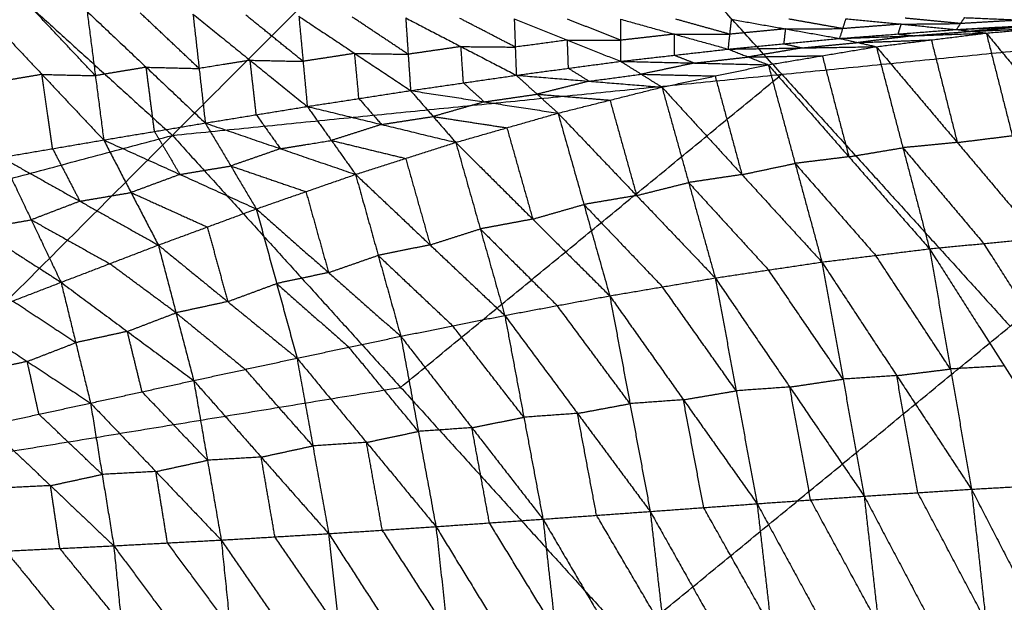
# Model space of a CAD drawing. Header units: millimetres. Extents: x -106 to 110, y -96 to 120.
# Tile 816 of 1020: x 42.23 to 50.62, y 49.69 to 54.65. Entities that reach past the tile are written whole.
import ezdxf

# ---------------------------------------------------------------- set-up
doc = ezdxf.new("R2010")
doc.units = ezdxf.units.MM
doc.header["$MEASUREMENT"] = 0
doc.layers.add('Default', color=7, linetype='Continuous', true_color=0x000000)

msp = doc.modelspace()

# ---------------------------------------------------------------- linework, layer by layer
at = {"layer": 'Default'}
for points in [[(43.5311, 53.6673, 3.952), (46.5007, 56.6369, 4.07), (49.4703, 59.6065, 4.1879)], [(39.2418, 57.5549, 3.952), (41.3864, 55.6111, 3.952), (43.5311, 53.6673, 3.952)], [(48.7213, 54.1869, 4.07), (47.611, 55.4119, 4.07), (46.5007, 56.6369, 4.07)], [(41.8954, 54.7443, -1.2398), (42.4207, 54.1862, -0.9138), (42.9461, 53.628, -0.5879)], [(42.8754, 54.175, -0.8207), (42.6128, 54.4541, -0.9837), (42.3501, 54.7332, -1.1467)], [(42.8048, 54.722, -1.0536), (42.8754, 54.175, -0.8207), (42.9461, 53.628, -0.5879)], [(42.8048, 54.722, -1.0536), (43.308, 54.2472, -0.7567), (43.8112, 53.7725, -0.4599)], [(43.759, 54.2363, -0.6618), (43.5074, 54.4736, -0.8102), (43.2558, 54.711, -0.9586)], [(43.5311, 53.6673, 3.952), (48.7213, 54.1869, 4.07), (53.9115, 54.7064, 4.1879)], [(43.7067, 54.7, -0.8637), (43.759, 54.2363, -0.6618), (43.8112, 53.7725, -0.4599)], [(43.7067, 54.7, -0.8637), (44.1933, 54.3065, -0.5971), (44.6798, 53.913, -0.3306)], [(44.6441, 54.2971, -0.5017), (44.4008, 54.4938, -0.635), (44.1576, 54.6906, -0.7683)], [(44.6084, 54.6811, -0.6729), (44.6441, 54.2971, -0.5017), (44.6798, 53.913, -0.3306)], [(44.6084, 54.6811, -0.6729), (45.0841, 54.3648, -0.4372), (45.5597, 54.0484, -0.2016)], [(45.539, 54.3575, -0.3426), (45.3011, 54.5157, -0.4604), (45.0633, 54.6738, -0.5782)], [(47.4187, 49.3779, 3.952), (50.6651, 52.0422, 4.07), (53.9115, 54.7064, 4.1879)], [(50.2091, 54.5681, 0.3504), (50.243, 54.6188, 0.3232), (50.277, 54.6694, 0.2959)], [(50.277, 54.6694, 0.2959), (50.7626, 54.6485, 0.3636), (51.2481, 54.6275, 0.4312)], [(45.5182, 54.6666, -0.4836), (45.539, 54.3575, -0.3426), (45.5597, 54.0484, -0.2016)], [(45.5182, 54.6666, -0.4836), (45.989, 54.4228, -0.2792), (46.4598, 54.179, -0.0748)], [(46.4511, 54.4186, -0.187), (46.2157, 54.5405, -0.2892), (45.9803, 54.6624, -0.3914)], [(46.4423, 54.6582, -0.2992), (46.4511, 54.4186, -0.187), (46.4598, 54.179, -0.0748)], [(46.4423, 54.6582, -0.2992), (46.8953, 54.4779, -0.1283), (47.3483, 54.2976, 0.0426)], [(47.3476, 54.4768, -0.044), (47.1211, 54.567, -0.1295), (46.8946, 54.6571, -0.2149)], [(47.3468, 54.656, -0.1307), (47.3476, 54.4768, -0.044), (47.3483, 54.2976, 0.0426)], [(47.3468, 54.656, -0.1307), (47.8059, 54.5286, 0.0125), (48.265, 54.4011, 0.1556)], [(48.2789, 54.5279, 0.0928), (48.0494, 54.5917, 0.0212), (47.8199, 54.6554, -0.0503)], [(48.265, 54.4011, 0.1556), (48.2789, 54.5279, 0.0928), (48.2929, 54.6548, 0.03)], [(48.2929, 54.6548, 0.03), (48.7536, 54.5735, 0.1443), (49.2142, 54.4921, 0.2587)], [(49.2406, 54.5757, 0.2159), (49.0103, 54.6164, 0.1588), (48.78, 54.657, 0.1016)], [(49.2142, 54.4921, 0.2587), (49.2406, 54.5757, 0.2159), (49.2671, 54.6593, 0.1732)], [(49.7381, 54.6137, 0.2618), (49.4894, 54.5947, 0.2389), (49.2406, 54.5757, 0.2159)], [(49.2671, 54.6593, 0.1732), (49.7381, 54.6137, 0.2618), (50.2091, 54.5681, 0.3504)], [(49.7116, 54.5301, 0.3046), (49.7249, 54.5719, 0.2832), (49.7381, 54.6137, 0.2618)], [(49.7381, 54.6137, 0.2618), (49.9906, 54.6162, 0.2925), (50.243, 54.6188, 0.3232)], [(50.243, 54.6188, 0.3232), (50.0075, 54.6416, 0.2789), (49.772, 54.6643, 0.2345)], [(50.2091, 54.5681, 0.3504), (50.7286, 54.5978, 0.3908), (51.2481, 54.6275, 0.4312)], [(50.2091, 54.5681, 0.3504), (50.8142, 54.5945, 0.421), (51.4193, 54.6208, 0.4917)], [(50.7626, 54.6485, 0.3636), (50.5028, 54.6336, 0.3434), (50.243, 54.6188, 0.3232)], [(50.8142, 54.5945, 0.421), (50.5749, 54.5737, 0.411), (50.3356, 54.5529, 0.401)], [(50.4622, 54.5377, 0.4516), (50.9407, 54.5793, 0.4716), (51.4193, 54.6208, 0.4917)], [(47.8059, 54.5286, 0.0125), (47.5767, 54.5027, -0.0158), (47.3476, 54.4768, -0.044)], [(47.8066, 54.3494, 0.0991), (47.8063, 54.439, 0.0558), (47.8059, 54.5286, 0.0125)], [(47.8059, 54.5286, 0.0125), (48.0424, 54.5283, 0.0526), (48.2789, 54.5279, 0.0928)], [(48.7536, 54.5735, 0.1443), (48.5163, 54.5507, 0.1186), (48.2789, 54.5279, 0.0928)], [(48.7396, 54.4466, 0.2071), (48.7466, 54.51, 0.1757), (48.7536, 54.5735, 0.1443)], [(48.7536, 54.5735, 0.1443), (48.9971, 54.5746, 0.1801), (49.2406, 54.5757, 0.2159)], [(49.2142, 54.4921, 0.2587), (49.7116, 54.5301, 0.3046), (50.2091, 54.5681, 0.3504)], [(49.2142, 54.4921, 0.2587), (49.8382, 54.5149, 0.3551), (50.4622, 54.5377, 0.4516)], [(49.8382, 54.5149, 0.3551), (49.604, 54.486, 0.346), (49.3698, 54.457, 0.3369)], [(49.5255, 54.4219, 0.4151), (49.9938, 54.4798, 0.4333), (50.4622, 54.5377, 0.4516)], [(49.7116, 54.5301, 0.3046), (49.7749, 54.5225, 0.3299), (49.8382, 54.5149, 0.3551)], [(49.8382, 54.5149, 0.3551), (50.0869, 54.5339, 0.3781), (50.3356, 54.5529, 0.401)], [(50.2091, 54.5681, 0.3504), (50.3356, 54.5529, 0.401), (50.4622, 54.5377, 0.4516)], [(50.3356, 54.5529, 0.401), (50.6382, 54.5661, 0.4363), (50.9407, 54.5793, 0.4716)], [(50.4622, 54.5377, 0.4516), (50.6833, 53.6646, -0.3474), (50.9044, 52.7915, -1.1464)], [(50.4622, 54.5377, 0.4516), (51.1529, 53.6993, -0.3424), (51.8436, 52.8608, -1.1363)], [(45.989, 54.4228, -0.2792), (45.764, 54.3901, -0.3109), (45.539, 54.3575, -0.3426)], [(46.0098, 54.1137, -0.1382), (45.9994, 54.2683, -0.2087), (45.989, 54.4228, -0.2792)], [(45.989, 54.4228, -0.2792), (46.22, 54.4207, -0.2331), (46.4511, 54.4186, -0.187)], [(46.8953, 54.4779, -0.1283), (46.6732, 54.4483, -0.1576), (46.4511, 54.4186, -0.187)], [(46.9041, 54.2383, -0.0161), (46.8997, 54.3581, -0.0722), (46.8953, 54.4779, -0.1283)], [(46.8953, 54.4779, -0.1283), (47.1214, 54.4774, -0.0862), (47.3476, 54.4768, -0.044)], [(48.265, 54.4011, 0.1556), (48.7396, 54.4466, 0.2071), (49.2142, 54.4921, 0.2587)], [(48.265, 54.4011, 0.1556), (48.8952, 54.4115, 0.2853), (49.5255, 54.4219, 0.4151)], [(48.6057, 54.2678, 0.3816), (49.0656, 54.3448, 0.3984), (49.5255, 54.4219, 0.4151)], [(48.7396, 54.4466, 0.2071), (48.8174, 54.4291, 0.2462), (48.8952, 54.4115, 0.2853)], [(48.8952, 54.4115, 0.2853), (49.1325, 54.4342, 0.3111), (49.3698, 54.457, 0.3369)], [(49.2142, 54.4921, 0.2587), (49.3698, 54.457, 0.3369), (49.5255, 54.4219, 0.4151)], [(49.3698, 54.457, 0.3369), (49.6818, 54.4684, 0.3851), (49.9938, 54.4798, 0.4333)], [(49.5255, 54.4219, 0.4151), (49.752, 53.5619, -0.3646), (49.9785, 52.7019, -1.1442)], [(49.5255, 54.4219, 0.4151), (50.2149, 53.6067, -0.3657), (50.9044, 52.7915, -1.1464)], [(49.9938, 54.4798, 0.4333), (50.1044, 54.0432, 0.0338), (50.2149, 53.6067, -0.3657)], [(45.0841, 54.3648, -0.4372), (44.8641, 54.3309, -0.4695), (44.6441, 54.2971, -0.5017)], [(45.1198, 53.9807, -0.2661), (45.1019, 54.1727, -0.3517), (45.0841, 54.3648, -0.4372)], [(45.0841, 54.3648, -0.4372), (45.3115, 54.3611, -0.3899), (45.539, 54.3575, -0.3426)], [(47.3483, 54.2976, 0.0426), (47.8066, 54.3494, 0.0991), (48.265, 54.4011, 0.1556)], [(47.8066, 54.3494, 0.0991), (47.8918, 54.3161, 0.1556), (47.977, 54.2827, 0.2121)], [(47.977, 54.2827, 0.2121), (48.2061, 54.3086, 0.2404), (48.4353, 54.3345, 0.2686)], [(48.265, 54.4011, 0.1556), (48.4353, 54.3345, 0.2686), (48.6057, 54.2678, 0.3816)], [(48.8952, 54.4115, 0.2853), (48.6653, 54.373, 0.277), (48.4353, 54.3345, 0.2686)], [(48.4353, 54.3345, 0.2686), (48.7504, 54.3397, 0.3335), (49.0656, 54.3448, 0.3984)], [(49.0656, 54.3448, 0.3984), (49.1788, 53.9149, 0.0085), (49.2921, 53.4849, -0.3813)], [(44.1933, 54.3065, -0.5971), (43.9761, 54.2714, -0.6295), (43.759, 54.2363, -0.6618)], [(44.2455, 53.8428, -0.3952), (44.2194, 54.0746, -0.4962), (44.1933, 54.3065, -0.5971)], [(44.1933, 54.3065, -0.5971), (44.4187, 54.3018, -0.5494), (44.6441, 54.2971, -0.5017)], [(46.4598, 54.179, -0.0748), (46.9041, 54.2383, -0.0161), (47.3483, 54.2976, 0.0426)], [(47.3483, 54.2976, 0.0426), (47.5243, 54.1876, 0.1968), (47.7002, 54.0776, 0.351)], [(47.3483, 54.2976, 0.0426), (47.977, 54.2827, 0.2121), (48.6057, 54.2678, 0.3816)], [(47.977, 54.2827, 0.2121), (47.7506, 54.2352, 0.2045), (47.5243, 54.1876, 0.1968)], [(47.7002, 54.0776, 0.351), (48.1529, 54.1727, 0.3663), (48.6057, 54.2678, 0.3816)], [(48.6057, 54.2678, 0.3816), (48.834, 53.4284, -0.3733), (49.0623, 52.5889, -1.1282)], [(48.6057, 54.2678, 0.3816), (49.2921, 53.4849, -0.3813), (49.9785, 52.7019, -1.1442)], [(42.4207, 54.1862, -0.9138), (42.2032, 54.1492, -0.9452), (41.9856, 54.1121, -0.9765)], [(42.5109, 53.554, -0.6505), (42.4658, 53.8701, -0.7822), (42.4207, 54.1862, -0.9138)], [(42.4207, 54.1862, -0.9138), (42.6481, 54.1806, -0.8673), (42.8754, 54.175, -0.8207)], [(43.308, 54.2472, -0.7567), (43.0917, 54.2111, -0.7887), (42.8754, 54.175, -0.8207)], [(43.3787, 53.7003, -0.5239), (43.3433, 53.9738, -0.6403), (43.308, 54.2472, -0.7567)], [(43.308, 54.2472, -0.7567), (43.5335, 54.2418, -0.7092), (43.759, 54.2363, -0.6618)], [(45.4749, 51.5226, 3.952), (47.0981, 52.8547, 4.011), (48.7213, 54.1869, 4.07)], [(45.5597, 54.0484, -0.2016), (46.0098, 54.1137, -0.1382), (46.4598, 54.179, -0.0748)], [(46.4598, 54.179, -0.0748), (46.6374, 54.0177, 0.1242), (46.815, 53.8563, 0.3233)], [(46.4598, 54.179, -0.0748), (47.08, 54.1283, 0.1381), (47.7002, 54.0776, 0.351)], [(46.9041, 54.2383, -0.0161), (46.992, 54.1833, 0.061), (47.08, 54.1283, 0.1381)], [(47.08, 54.1283, 0.1381), (47.3021, 54.1579, 0.1674), (47.5243, 54.1876, 0.1968)], [(47.5243, 54.1876, 0.1968), (47.8386, 54.1802, 0.2816), (48.1529, 54.1727, 0.3663)], [(48.1529, 54.1727, 0.3663), (48.2671, 53.753, -0.0111), (48.3813, 53.3332, -0.3886)], [(48.7213, 54.1869, 4.07), (49.6932, 53.1145, 4.07), (50.6651, 52.0422, 4.07)], [(46.0098, 54.1137, -0.1382), (46.0986, 54.033, -0.0387), (46.1873, 53.9524, 0.0608)], [(47.08, 54.1283, 0.1381), (46.8587, 54.073, 0.1312), (46.6374, 54.0177, 0.1242)], [(44.6798, 53.913, -0.3306), (45.1198, 53.9807, -0.2661), (45.5597, 54.0484, -0.2016)], [(45.5597, 54.0484, -0.2016), (45.752, 53.8277, 0.0482), (45.9443, 53.607, 0.2981)], [(45.5597, 54.0484, -0.2016), (46.1873, 53.9524, 0.0608), (46.815, 53.8563, 0.3233)], [(46.1873, 53.9524, 0.0608), (46.4124, 53.985, 0.0925), (46.6374, 54.0177, 0.1242)], [(46.6374, 54.0177, 0.1242), (46.9475, 53.9923, 0.2307), (47.2576, 53.9669, 0.3371)], [(46.815, 53.8563, 0.3233), (47.2576, 53.9669, 0.3371), (47.7002, 54.0776, 0.351)], [(47.7002, 54.0776, 0.351), (47.9271, 53.2657, -0.3734), (48.154, 52.4539, -1.0978)], [(47.7002, 54.0776, 0.351), (48.3813, 53.3332, -0.3886), (49.0623, 52.5889, -1.1282)], [(45.1198, 53.9807, -0.2661), (45.2159, 53.8704, -0.1412), (45.312, 53.76, -0.0162)], [(46.1873, 53.9524, 0.0608), (45.9697, 53.89, 0.0545), (45.752, 53.8277, 0.0482)], [(47.2576, 53.9669, 0.3371), (47.371, 53.561, -0.0251), (47.4845, 53.1551, -0.3873)], [(43.8112, 53.7725, -0.4599), (44.2455, 53.8428, -0.3952), (44.6798, 53.913, -0.3306)], [(44.2455, 53.8428, -0.3952), (44.3483, 53.6982, -0.2437), (44.4511, 53.5537, -0.0922)], [(44.6798, 53.913, -0.3306), (44.8854, 53.6239, -0.0275), (45.091, 53.3348, 0.2755)], [(44.6798, 53.913, -0.3306), (45.312, 53.76, -0.0162), (45.9443, 53.607, 0.2981)], [(45.9443, 53.607, 0.2981), (46.3796, 53.7317, 0.3107), (46.815, 53.8563, 0.3233)], [(46.815, 53.8563, 0.3233), (47.0353, 53.079, -0.3651), (47.2556, 52.3016, -1.0535)], [(46.815, 53.8563, 0.3233), (47.4845, 53.1551, -0.3873), (48.154, 52.4539, -1.0978)], [(42.9461, 53.628, -0.5879), (43.3787, 53.7003, -0.5239), (43.8112, 53.7725, -0.4599)], [(43.8112, 53.7725, -0.4599), (44.0286, 53.4069, -0.1024), (44.2459, 53.0413, 0.2551)], [(43.8112, 53.7725, -0.4599), (44.4511, 53.5537, -0.0922), (45.091, 53.3348, 0.2755)], [(45.312, 53.76, -0.0162), (45.0987, 53.692, -0.0219), (44.8854, 53.6239, -0.0275)], [(45.312, 53.76, -0.0162), (45.532, 53.7939, 0.016), (45.752, 53.8277, 0.0482)], [(45.752, 53.8277, 0.0482), (46.0658, 53.7797, 0.1795), (46.3796, 53.7317, 0.3107)], [(33.9543, 51.1122, 3.8611), (38.7427, 52.3897, 3.9066), (43.5311, 53.6673, 3.952)], [(37.6376, 47.7738, 3.8611), (40.5844, 50.7205, 3.9066), (43.5311, 53.6673, 3.952)], [(43.3787, 53.7003, -0.5239), (43.4873, 53.5175, -0.3452), (43.596, 53.3347, -0.1664)], [(43.5311, 53.6673, 3.952), (45.4749, 51.5226, 3.952), (47.4187, 49.3779, 3.952)], [(46.3796, 53.7317, 0.3107), (46.4898, 53.343, -0.0335), (46.6, 52.9543, -0.3777)], [(50.2149, 53.6067, -0.3657), (50.4491, 53.6356, -0.3565), (50.6833, 53.6646, -0.3474)], [(42.0758, 53.4799, -0.7132), (42.5109, 53.554, -0.6505), (42.9461, 53.628, -0.5879)], [(42.9461, 53.628, -0.5879), (43.1789, 53.1807, -0.1756), (43.4117, 52.7334, 0.2368)], [(42.9461, 53.628, -0.5879), (43.596, 53.3347, -0.1664), (44.2459, 53.0413, 0.2551)], [(44.4511, 53.5537, -0.0922), (44.6683, 53.5888, -0.0599), (44.8854, 53.6239, -0.0275)], [(44.8854, 53.6239, -0.0275), (45.2015, 53.5474, 0.1296), (45.5176, 53.4709, 0.2868)], [(45.091, 53.3348, 0.2755), (45.5176, 53.4709, 0.2868), (45.9443, 53.607, 0.2981)], [(45.9443, 53.607, 0.2981), (46.1529, 52.871, -0.3494), (46.3616, 52.1349, -0.9968)], [(45.9443, 53.607, 0.2981), (46.6, 52.9543, -0.3777), (47.2556, 52.3016, -1.0535)], [(50.2149, 53.6067, -0.3657), (49.9834, 53.5843, -0.3651), (49.752, 53.5619, -0.3646)], [(42.5109, 53.554, -0.6505), (42.6274, 53.3303, -0.4444), (42.7438, 53.1067, -0.2382)], [(44.4511, 53.5537, -0.0922), (44.2398, 53.4803, -0.0973), (44.0286, 53.4069, -0.1024)], [(49.2921, 53.4849, -0.3813), (49.522, 53.5234, -0.3729), (49.752, 53.5619, -0.3646)], [(49.752, 53.5619, -0.3646), (50.0967, 53.1543, -0.7549), (50.4414, 52.7467, -1.1453)], [(42.0758, 53.4799, -0.7132), (42.3293, 52.9482, -0.2464), (42.5828, 52.4164, 0.2203)], [(42.0758, 53.4799, -0.7132), (42.7438, 53.1067, -0.2382), (43.4117, 52.7334, 0.2368)], [(45.5176, 53.4709, 0.2868), (45.622, 53.1029, -0.0369), (45.7263, 52.7349, -0.3607)], [(48.3813, 53.3332, -0.3886), (48.6076, 53.3808, -0.3809), (48.834, 53.4284, -0.3733)], [(49.2921, 53.4849, -0.3813), (49.063, 53.4566, -0.3773), (48.834, 53.4284, -0.3733)], [(48.834, 53.4284, -0.3733), (49.1772, 53.0369, -0.7547), (49.5204, 52.6454, -1.1362)], [(43.596, 53.3347, -0.1664), (43.3874, 53.2577, -0.171), (43.1789, 53.1807, -0.1756)], [(43.596, 53.3347, -0.1664), (43.8123, 53.3708, -0.1344), (44.0286, 53.4069, -0.1024)], [(44.0286, 53.4069, -0.1024), (44.3485, 53.2975, 0.0814), (44.6684, 53.1881, 0.2653)], [(44.2459, 53.0413, 0.2551), (44.6684, 53.1881, 0.2653), (45.091, 53.3348, 0.2755)], [(45.091, 53.3348, 0.2755), (45.2836, 52.6461, -0.3273), (45.4762, 51.9573, -0.9301)], [(45.091, 53.3348, 0.2755), (45.7263, 52.7349, -0.3607), (46.3616, 52.1349, -0.9968)], [(48.3813, 53.3332, -0.3886), (48.1542, 53.2995, -0.381), (47.9271, 53.2657, -0.3734)], [(41.1793, 53.3238, -0.8357), (41.8811, 52.8701, -0.3077), (42.5828, 52.4164, 0.2203)], [(47.4845, 53.1551, -0.3873), (47.7058, 53.2104, -0.3804), (47.9271, 53.2657, -0.3734)], [(47.9271, 53.2657, -0.3734), (48.2676, 52.8936, -0.7432), (48.6081, 52.5214, -1.113)], [(42.7438, 53.1067, -0.2382), (42.9613, 53.1437, -0.2069), (43.1789, 53.1807, -0.1756)], [(43.1789, 53.1807, -0.1756), (43.5038, 53.034, 0.0352), (43.8288, 52.8874, 0.2459)], [(44.6684, 53.1881, 0.2653), (44.7647, 52.8437, -0.0361), (44.861, 52.4993, -0.3375)], [(42.7438, 53.1067, -0.2382), (42.5365, 53.0274, -0.2423), (42.3293, 52.9482, -0.2464)], [(46.6, 52.9543, -0.3777), (46.8176, 53.0166, -0.3714), (47.0353, 53.079, -0.3651)], [(47.4845, 53.1551, -0.3873), (47.2599, 53.117, -0.3762), (47.0353, 53.079, -0.3651)], [(47.0353, 53.079, -0.3651), (47.3701, 52.7284, -0.7204), (47.7048, 52.3778, -1.0757)], [(43.4117, 52.7334, 0.2368), (43.8288, 52.8874, 0.2459), (44.2459, 53.0413, 0.2551)], [(44.2459, 53.0413, 0.2551), (44.4192, 52.4062, -0.3002), (44.5925, 51.771, -0.8555)], [(44.2459, 53.0413, 0.2551), (44.861, 52.4993, -0.3375), (45.4762, 51.9573, -0.9301)], [(41.8811, 52.8701, -0.3077), (42.1052, 52.9091, -0.2771), (42.3293, 52.9482, -0.2464)], [(42.3293, 52.9482, -0.2464), (42.6633, 52.7615, -0.0089), (42.9973, 52.5749, 0.2286)], [(46.6, 52.9543, -0.3777), (46.3764, 52.9126, -0.3635), (46.1529, 52.871, -0.3494)], [(43.8288, 52.8874, 0.2459), (43.9155, 52.5698, -0.0317), (44.0021, 52.2522, -0.3094)], [(45.7263, 52.7349, -0.3607), (45.9396, 52.8029, -0.355), (46.1529, 52.871, -0.3494)], [(46.1529, 52.871, -0.3494), (46.4808, 52.5446, -0.6873), (46.8086, 52.2182, -1.0252)], [(49.9785, 52.7019, -1.1442), (50.4414, 52.7467, -1.1453), (50.9044, 52.7915, -1.1464)], [(51.0786, 51.7495, -1.6902), (50.76, 52.2481, -1.4178), (50.4414, 52.7467, -1.1453)], [(42.5828, 52.4164, 0.2203), (42.9973, 52.5749, 0.2286), (43.4117, 52.7334, 0.2368)], [(43.4117, 52.7334, 0.2368), (43.562, 52.157, -0.2692), (43.7124, 51.5806, -0.7753)], [(43.4117, 52.7334, 0.2368), (44.0021, 52.2522, -0.3094), (44.5925, 51.771, -0.8555)], [(45.7263, 52.7349, -0.3607), (45.505, 52.6905, -0.344), (45.2836, 52.6461, -0.3273)], [(49.0623, 52.5889, -1.1282), (49.5204, 52.6454, -1.1362), (49.9785, 52.7019, -1.1442)], [(49.9785, 52.7019, -1.1442), (50.1573, 51.6787, -1.6759), (50.3362, 50.6555, -2.2075)], [(49.9785, 52.7019, -1.1442), (50.6157, 51.7047, -1.6891), (51.2529, 50.7075, -2.2339)], [(43.562, 52.157, -0.2692), (43.2797, 52.366, -0.0203), (42.9973, 52.5749, 0.2286)], [(44.861, 52.4993, -0.3375), (45.0723, 52.5727, -0.3324), (45.2836, 52.6461, -0.3273)], [(45.2836, 52.6461, -0.3273), (45.6013, 52.3461, -0.6454), (45.9189, 52.0461, -0.9635)], [(48.154, 52.4539, -1.0978), (48.6081, 52.5214, -1.113), (49.0623, 52.5889, -1.1282)], [(49.0623, 52.5889, -1.1282), (49.2423, 51.5927, -1.644), (49.4223, 50.5965, -2.1599)], [(49.0623, 52.5889, -1.1282), (49.6992, 51.6222, -1.6679), (50.3362, 50.6555, -2.2075)], [(50.1573, 51.6787, -1.6759), (49.8388, 52.1621, -1.406), (49.5204, 52.6454, -1.1362)], [(44.861, 52.4993, -0.3375), (44.6401, 52.4527, -0.3189), (44.4192, 52.4062, -0.3002)], [(49.2423, 51.5927, -1.644), (48.9252, 52.0571, -1.3785), (48.6081, 52.5214, -1.113)], [(41.7564, 52.0972, 0.2057), (42.1696, 52.2568, 0.213), (42.5828, 52.4164, 0.2203)], [(42.5828, 52.4164, 0.2203), (42.7085, 51.9026, -0.236), (42.8341, 51.3888, -0.6923)], [(42.5828, 52.4164, 0.2203), (43.1476, 51.9985, -0.2775), (43.7124, 51.5806, -0.7753)], [(44.0021, 52.2522, -0.3094), (44.2107, 52.3292, -0.3048), (44.4192, 52.4062, -0.3002)], [(44.4192, 52.4062, -0.3002), (44.7268, 52.1352, -0.5965), (45.0344, 51.8642, -0.8928)], [(47.2556, 52.3016, -1.0535), (47.7048, 52.3778, -1.0757), (48.154, 52.4539, -1.0978)], [(48.154, 52.4539, -1.0978), (48.3323, 51.493, -1.5938), (48.5105, 50.5322, -2.0898)], [(48.154, 52.4539, -1.0978), (48.7882, 51.5252, -1.6289), (49.4223, 50.5965, -2.1599)], [(48.3323, 51.493, -1.5938), (48.0186, 51.9354, -1.3347), (47.7048, 52.3778, -1.0757)], [(42.7085, 51.9026, -0.236), (42.439, 52.0797, -0.0115), (42.1696, 52.2568, 0.213)], [(44.0021, 52.2522, -0.3094), (43.7821, 52.2046, -0.2893), (43.562, 52.157, -0.2692)], [(46.3616, 52.1349, -0.9968), (46.8086, 52.2182, -1.0252), (47.2556, 52.3016, -1.0535)], [(47.2556, 52.3016, -1.0535), (47.428, 51.3839, -1.5257), (47.6003, 50.4662, -1.998)], [(47.2556, 52.3016, -1.0535), (47.8831, 51.4169, -1.5717), (48.5105, 50.5322, -2.0898)], [(43.1476, 51.9985, -0.2775), (43.3548, 52.0778, -0.2734), (43.562, 52.157, -0.2692)], [(43.562, 52.157, -0.2692), (43.8572, 51.9164, -0.5423), (44.1524, 51.6758, -0.8154)], [(47.428, 51.3839, -1.5257), (47.1183, 51.8011, -1.2755), (46.8086, 52.2182, -1.0252)], [(41.7564, 52.0972, 0.2057), (42.2952, 51.743, -0.2433), (42.8341, 51.3888, -0.6923)], [(45.4762, 51.9573, -0.9301), (45.9189, 52.0461, -0.9635), (46.3616, 52.1349, -0.9968)], [(46.3616, 52.1349, -0.9968), (46.5243, 51.2678, -1.4419), (46.687, 50.4007, -1.8869)], [(46.3616, 52.1349, -0.9968), (46.9809, 51.3006, -1.4974), (47.6003, 50.4662, -1.998)], [(43.1476, 51.9985, -0.2775), (42.928, 51.9506, -0.2567), (42.7085, 51.9026, -0.236)], [(43.2732, 51.4847, -0.7338), (43.2104, 51.7416, -0.5056), (43.1476, 51.9985, -0.2775)], [(46.5243, 51.2678, -1.4419), (46.2216, 51.657, -1.2027), (45.9189, 52.0461, -0.9635)], [(42.2952, 51.743, -0.2433), (42.5019, 51.8228, -0.2396), (42.7085, 51.9026, -0.236)], [(44.5925, 51.771, -0.8555), (45.0344, 51.8642, -0.8928), (45.4762, 51.9573, -0.9301)], [(45.4762, 51.9573, -0.9301), (45.626, 51.1473, -1.3453), (45.7757, 50.3373, -1.7605)], [(45.4762, 51.9573, -0.9301), (46.0816, 51.179, -1.4085), (46.687, 50.4007, -1.8869)], [(45.626, 51.1473, -1.3453), (45.3302, 51.5057, -1.119), (45.0344, 51.8642, -0.8928)], [(42.2952, 51.743, -0.2433), (42.0754, 51.6954, -0.2223), (41.8557, 51.6477, -0.2013)], [(42.3945, 51.2935, -0.6502), (42.3449, 51.5183, -0.4468), (42.2952, 51.743, -0.2433)], [(43.7124, 51.5806, -0.7753), (44.1524, 51.6758, -0.8154), (44.5925, 51.771, -0.8555)], [(44.5925, 51.771, -0.8555), (44.7274, 51.0242, -1.2389), (44.8622, 50.2774, -1.6222)], [(44.5925, 51.771, -0.8555), (45.1841, 51.0542, -1.308), (45.7757, 50.3373, -1.7605)], [(44.7274, 51.0242, -1.2389), (44.4399, 51.35, -1.0271), (44.1524, 51.6758, -0.8154)], [(49.6992, 51.6222, -1.6679), (49.9283, 51.6505, -1.6719), (50.1573, 51.6787, -1.6759)], [(50.6157, 51.7047, -1.6891), (50.3865, 51.6917, -1.6825), (50.1573, 51.6787, -1.6759)], [(42.8341, 51.3888, -0.6923), (43.2732, 51.4847, -0.7338), (43.7124, 51.5806, -0.7753)], [(43.7124, 51.5806, -0.7753), (43.8297, 50.9018, -1.1255), (43.947, 50.223, -1.4758)], [(43.7124, 51.5806, -0.7753), (44.2873, 50.929, -1.1988), (44.8622, 50.2774, -1.6222)], [(48.7882, 51.5252, -1.6289), (49.0152, 51.559, -1.6364), (49.2423, 51.5927, -1.644)], [(49.6992, 51.6222, -1.6679), (49.4708, 51.6075, -1.656), (49.2423, 51.5927, -1.644)], [(49.8793, 50.626, -2.1837), (49.7892, 51.1241, -1.9258), (49.6992, 51.6222, -1.6679)], [(40.5844, 50.7205, 3.9066), (43.0296, 51.1216, 3.9293), (45.4749, 51.5226, 3.952)], [(43.8297, 50.9018, -1.1255), (43.5515, 51.1932, -0.9297), (43.2732, 51.4847, -0.7338)], [(47.8831, 51.4169, -1.5717), (48.1077, 51.455, -1.5827), (48.3323, 51.493, -1.5938)], [(48.7882, 51.5252, -1.6289), (48.5602, 51.5091, -1.6113), (48.3323, 51.493, -1.5938)], [(48.9664, 50.5643, -2.1248), (48.8773, 51.0448, -1.8768), (48.7882, 51.5252, -1.6289)], [(47.8831, 51.4169, -1.5717), (47.6555, 51.4004, -1.5487), (47.428, 51.3839, -1.5257)], [(48.0554, 50.4992, -2.0439), (47.9693, 50.958, -1.8078), (47.8831, 51.4169, -1.5717)], [(41.955, 51.1983, -0.6082), (42.3945, 51.2935, -0.6502), (42.8341, 51.3888, -0.6923)], [(42.8341, 51.3888, -0.6923), (42.933, 50.7814, -1.0091), (43.032, 50.174, -1.326)], [(42.8341, 51.3888, -0.6923), (43.3906, 50.8059, -1.084), (43.947, 50.223, -1.4758)], [(46.9809, 51.3006, -1.4974), (47.2045, 51.3422, -1.5116), (47.428, 51.3839, -1.5257)], [(42.933, 50.7814, -1.0091), (42.6638, 51.0375, -0.8297), (42.3945, 51.2935, -0.6502)], [(46.0816, 51.179, -1.4085), (46.3029, 51.2234, -1.4252), (46.5243, 51.2678, -1.4419)], [(46.9809, 51.3006, -1.4974), (46.7526, 51.2842, -1.4697), (46.5243, 51.2678, -1.4419)], [(47.1436, 50.4335, -1.9425), (47.0623, 50.867, -1.7199), (46.9809, 51.3006, -1.4974)], [(41.955, 51.1983, -0.6082), (42.4935, 50.6861, -0.9671), (43.032, 50.174, -1.326)], [(45.1841, 51.0542, -1.308), (45.4051, 51.1007, -1.3266), (45.626, 51.1473, -1.3453)], [(46.0816, 51.179, -1.4085), (45.8538, 51.1632, -1.3769), (45.626, 51.1473, -1.3453)], [(46.2313, 50.369, -1.8237), (46.1565, 50.774, -1.6161), (46.0816, 51.179, -1.4085)], [(44.2873, 50.929, -1.1988), (44.5073, 50.9766, -1.2188), (44.7274, 51.0242, -1.2389)], [(45.1841, 51.0542, -1.308), (44.9557, 51.0392, -1.2734), (44.7274, 51.0242, -1.2389)], [(45.3189, 50.3073, -1.6914), (45.2515, 50.6807, -1.4997), (45.1841, 51.0542, -1.308)], [(43.3906, 50.8059, -1.084), (43.6101, 50.8538, -1.1048), (43.8297, 50.9018, -1.1255)], [(44.2873, 50.929, -1.1988), (44.0585, 50.9154, -1.1621), (43.8297, 50.9018, -1.1255)], [(44.4046, 50.2502, -1.549), (44.3459, 50.5896, -1.3739), (44.2873, 50.929, -1.1988)], [(42.4935, 50.6861, -0.9671), (42.7133, 50.7338, -0.9881), (42.933, 50.7814, -1.0091)], [(43.3906, 50.8059, -1.084), (43.1618, 50.7936, -1.0466), (42.933, 50.7814, -1.0091)], [(43.4895, 50.1985, -1.4009), (43.44, 50.5022, -1.2425), (43.3906, 50.8059, -1.084)], [(42.5282, 48.5759, 3.9066), (41.5563, 49.6482, 3.9066), (40.5844, 50.7205, 3.9066)], [(42.4935, 50.6861, -0.9671), (42.2639, 50.675, -0.9295), (42.0343, 50.6638, -0.8918)], [(42.5728, 50.1517, -1.2507), (42.5331, 50.4189, -1.1089), (42.4935, 50.6861, -0.9671)], [(49.4223, 50.5965, -2.1599), (49.8793, 50.626, -2.1837), (50.3362, 50.6555, -2.2075)], [(50.3362, 50.6555, -2.2075), (50.7945, 50.6815, -2.2207), (51.2529, 50.7075, -2.2339)], [(50.3362, 50.6555, -2.2075), (50.4591, 49.5304, -2.4522), (50.5819, 48.4053, -2.6969)], [(50.3362, 50.6555, -2.2075), (50.9144, 49.535, -2.4705), (51.4927, 48.4145, -2.7336)], [(48.5105, 50.5322, -2.0898), (48.9664, 50.5643, -2.1248), (49.4223, 50.5965, -2.1599)], [(49.5451, 49.5016, -2.3977), (49.2558, 50.033, -2.2613), (48.9664, 50.5643, -2.1248)], [(49.4223, 50.5965, -2.1599), (49.5451, 49.5016, -2.3977), (49.6678, 48.4066, -2.6355)], [(49.4223, 50.5965, -2.1599), (50.0021, 49.5009, -2.4284), (50.5819, 48.4053, -2.6969)], [(50.4591, 49.5304, -2.4522), (50.1692, 50.0782, -2.318), (49.8793, 50.626, -2.1837)], [(47.6003, 50.4662, -1.998), (48.0554, 50.4992, -2.0439), (48.5105, 50.5322, -2.0898)], [(48.6306, 49.4769, -2.3187), (48.343, 49.988, -2.1813), (48.0554, 50.4992, -2.0439)], [(48.5105, 50.5322, -2.0898), (48.6306, 49.4769, -2.3187), (48.7507, 48.4215, -2.5476)], [(48.5105, 50.5322, -2.0898), (49.0892, 49.4694, -2.3626), (49.6678, 48.4066, -2.6355)], [(45.7757, 50.3373, -1.7605), (46.2313, 50.369, -1.8237), (46.687, 50.4007, -1.8869)], [(46.687, 50.4007, -1.8869), (47.1436, 50.4335, -1.9425), (47.6003, 50.4662, -1.998)], [(46.687, 50.4007, -1.8869), (46.7941, 49.4502, -2.0925), (46.9012, 48.4996, -2.298)], [(46.687, 50.4007, -1.8869), (47.2582, 49.4266, -2.1605), (47.8295, 48.4524, -2.4341)], [(47.7149, 49.4593, -2.216), (47.4293, 49.9464, -2.0793), (47.1436, 50.4335, -1.9425)], [(47.6003, 50.4662, -1.998), (47.7149, 49.4593, -2.216), (47.8295, 48.4524, -2.4341)], [(47.6003, 50.4662, -1.998), (48.1755, 49.4439, -2.2728), (48.7507, 48.4215, -2.5476)], [(44.8622, 50.2774, -1.6222), (45.3189, 50.3073, -1.6914), (45.7757, 50.3373, -1.7605)], [(45.7757, 50.3373, -1.7605), (45.8734, 49.4499, -1.9521), (45.9711, 48.5625, -2.1438)], [(45.7757, 50.3373, -1.7605), (46.3384, 49.4184, -2.0292), (46.9012, 48.4996, -2.298)], [(46.7941, 49.4502, -2.0925), (46.5127, 49.9096, -1.9581), (46.2313, 50.369, -1.8237)], [(43.947, 50.223, -1.4758), (44.4046, 50.2502, -1.549), (44.8622, 50.2774, -1.6222)], [(44.95, 49.459, -1.7991), (44.6773, 49.8546, -1.674), (44.4046, 50.2502, -1.549)], [(44.8622, 50.2774, -1.6222), (44.95, 49.459, -1.7991), (45.0379, 48.6407, -1.9759)], [(44.8622, 50.2774, -1.6222), (45.4166, 49.4199, -1.883), (45.9711, 48.5625, -2.1438)], [(45.8734, 49.4499, -1.9521), (45.5962, 49.8786, -1.8217), (45.3189, 50.3073, -1.6914)], [(42.1136, 50.1293, -1.1755), (42.5728, 50.1517, -1.2507), (43.032, 50.174, -1.326)], [(43.098, 49.5056, -1.4717), (42.8354, 49.8286, -1.3612), (42.5728, 50.1517, -1.2507)], [(43.032, 50.174, -1.326), (43.4895, 50.1985, -1.4009), (43.947, 50.223, -1.4758)], [(43.032, 50.174, -1.326), (43.098, 49.5056, -1.4717), (43.1641, 48.8371, -1.6174)], [(43.032, 50.174, -1.326), (43.5665, 49.4537, -1.5622), (44.101, 48.7333, -1.7985)], [(44.024, 49.4781, -1.6372), (43.7567, 49.8383, -1.519), (43.4895, 50.1985, -1.4009)], [(43.947, 50.223, -1.4758), (44.024, 49.4781, -1.6372), (44.101, 48.7333, -1.7985)], [(43.947, 50.223, -1.4758), (44.4925, 49.4318, -1.7258), (45.0379, 48.6407, -1.9759)], [(42.1136, 50.1293, -1.1755), (42.6389, 49.4832, -1.3965), (43.1641, 48.8371, -1.6174)]]:
    msp.add_open_spline(points, degree=2, dxfattribs=at)

doc.saveas('drawing.dxf')
